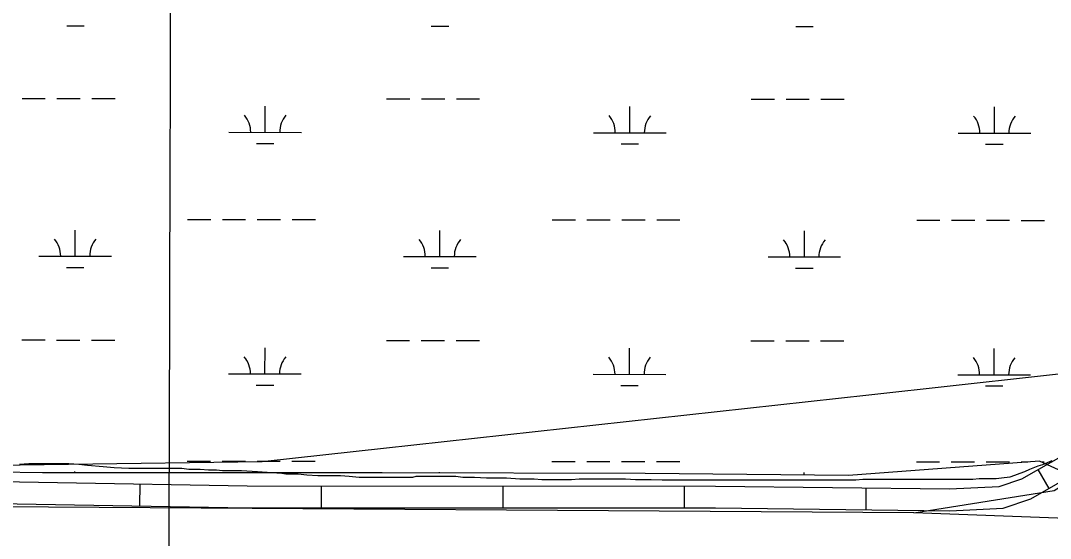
# Model space of a CAD drawing. Extents: x 3148686 to 3186545, y 916144 to 941516.
# Drawn here: x 3181457 to 3182875, y 930443 to 931156 of the extents above; entities that cross this region are included whole.
import ezdxf

# ---------------------------------------------------------------- set-up
doc = ezdxf.new("R2010")
doc.units = 0
for name, color, linetype in [('V-GRID-MAJR', 7, 'Continuous'), ('V-ROAD-CNTR', 7, 'Continuous'), ('V-SITE-VEGE', 7, 'Continuous'), ('V-TOPO-SHOR', 7, 'Continuous'), ('V-WETL-SWMP', 7, 'Continuous')]:
    doc.layers.add(name, color=color, linetype=linetype)

msp = doc.modelspace()

# ---------------------------------------------------------------- linework, layer by layer
at = {"layer": 'V-GRID-MAJR'}
msp.add_spline([(3181636.98, 921463.926), (3181653.732, 927525.8520000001), (3181670.487, 933588.868), (3181687.242, 939651.9330000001), (3181687.245, 939652.9770000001)], degree=3, dxfattribs=at)
at = {"layer": 'V-ROAD-CNTR'}
for p, q in [((3182857.9027861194, 930538.1361056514), (3182872.778681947, 930512.0840860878)), ((3181621.243596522, 930518.226497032), (3181620.722215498, 930488.2310280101)), ((3181870.963480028, 930515.6321239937), (3181870.9564553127, 930485.6321248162)), ((3182120.963467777, 930515.5735847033), (3182120.956443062, 930485.5735855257)), ((3182370.9634555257, 930515.5150454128), (3182370.9564308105, 930485.5150462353)), ((3182621.12620903, 930512.9808205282), (3182620.760718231, 930482.983047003))]:
    msp.add_line(p, q, dxfattribs=at)
for points in [[(3181246.301690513, 930524.7437345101), (3181769.128111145, 930515.6559694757), (3182413.9551322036, 930515.5049786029), (3182736.1551618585, 930511.579315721), (3182804.5281450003, 930514.8099300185), (3182835.6501796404, 930525.4297027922), (3182936.4391925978, 930582.9809745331), (3183008.9232040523, 930625.3325600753), (3183103.1630332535, 930697.5846268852), (3183151.1939749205, 930727.1600694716), (3183256.1104515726, 930770.219515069), (3183365.8877352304, 930835.2296546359), (3183550.638522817, 930995.2958303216), (3183810.8115846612, 931223.8850288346), (3183991.29081876, 931378.0176021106), (3184123.215356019, 931482.4563954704), (3184180.9907559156, 931521.9943237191), (3184258.1840134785, 931558.4746340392)], [(3181267.7814252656, 930494.3658422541), (3181768.8638888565, 930485.6560305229), (3182413.768867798, 930485.5050213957), (3182736.680838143, 930481.5706842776), (3182810.1918550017, 930485.0440699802), (3182848.043820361, 930497.9602972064), (3182951.4448074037, 930557.0030254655), (3183025.68279595, 930600.3794399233), (3183120.1989667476, 930672.8433731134), (3183164.844025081, 930700.333930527), (3183269.519548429, 930743.2944849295), (3183383.494264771, 930810.7903453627), (3183570.3614771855, 930972.690169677), (3183830.4544153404, 931201.208971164), (3184010.349181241, 931354.842397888), (3184141.0186439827, 931458.2876045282), (3184195.965244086, 931495.8896762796), (3184271.0022290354, 931531.3509663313)]]:
    msp.add_lwpolyline(points, dxfattribs=at)
at = {"layer": 'V-SITE-VEGE'}
for p, q in [((3181455.6010000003, 930545.6649999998), (3181468.415, 930546.4759999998)), ((3181468.415, 930546.4759999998), (3181523.678, 930546.5149999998)), ((3181523.678, 930546.5149999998), (3181537.295, 930545.7249999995)), ((3181537.295, 930545.725), (3181549.311, 930544.1309999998)), ((3182864.428000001, 930545.0689999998), (3182877.238, 930550.6849999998)), ((3181549.311, 930544.1309999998), (3181570.936, 930542.5439999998)), ((3181570.936, 930542.5439999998), (3181586.154, 930540.9549999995)), ((3181586.154, 930540.9549999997), (3181606.178000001, 930540.1659999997)), ((3181606.178000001, 930540.1659999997), (3181679.0640000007, 930540.2199999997)), ((3181679.0640000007, 930540.2199999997), (3181688.6750000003, 930538.6259999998)), ((3181688.6750000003, 930538.6259999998), (3181704.6930000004, 930538.6369999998)), ((3181704.6930000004, 930538.6369999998), (3181715.9080000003, 930537.8419999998)), ((3181715.9080000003, 930537.8419999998), (3181727.12, 930537.8479999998)), ((3181727.12, 930537.8479999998), (3181735.1280000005, 930537.0559999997)), ((3181735.1280000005, 930537.0559999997), (3181761.559, 930537.0759999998)), ((3181761.559, 930537.0759999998), (3181783.186, 930535.4889999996)), ((3181783.186, 930535.4889999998), (3181796.801, 930534.6959999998)), ((3181796.801, 930534.6959999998), (3181816.827, 930533.1089999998)), ((3181816.827, 930533.1089999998), (3181822.434, 930532.3119999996)), ((3181822.434, 930532.3119999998), (3181839.252, 930532.3249999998)), ((3181839.252, 930532.3249999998), (3181851.268, 930530.7309999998)), ((3182825.9930000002, 930530.6249999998), (3182833.198, 930533.0329999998)), ((3182833.198, 930533.0329999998), (3182839.6040000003, 930535.4399999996)), ((3182839.6040000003, 930535.4399999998), (3182846.811, 930538.6489999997)), ((3182846.811, 930538.6489999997), (3182858.02, 930543.4639999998)), ((3182858.02, 930543.4639999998), (3182864.428000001, 930545.0689999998)), ((3181851.268, 930530.7309999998), (3181866.487, 930529.9409999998)), ((3181866.487, 930529.9409999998), (3181897.7230000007, 930529.9629999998)), ((3181897.7230000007, 930529.9629999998), (3181909.7360000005, 930529.1729999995)), ((3181909.7360000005, 930529.1729999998), (3181923.3540000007, 930527.5789999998)), ((3181923.3540000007, 930527.5789999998), (3181997.039, 930527.6309999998)), ((3181997.039, 930527.6309999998), (3182001.843, 930529.2359999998)), ((3182001.843, 930529.2359999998), (3182056.306, 930529.2749999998)), ((3182056.306, 930529.2749999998), (3182065.9190000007, 930527.6819999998)), ((3182065.9190000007, 930527.6819999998), (3182081.936, 930527.6919999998)), ((3182081.936, 930527.6919999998), (3182098.757, 930526.9039999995)), ((3182098.757, 930526.9039999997), (3182125.989, 930526.9219999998)), ((3182125.989, 930526.9219999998), (3182144.411, 930525.3349999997)), ((3182144.411, 930525.3349999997), (3182164.434, 930525.3469999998)), ((3182164.434, 930525.3469999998), (3182174.846, 930524.5549999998)), ((3182174.846, 930524.5549999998), (3182215.691, 930524.5829999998)), ((3182215.691, 930524.5829999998), (3182226.103, 930525.3919999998)), ((3182226.103, 930525.3919999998), (3182290.179, 930525.4369999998)), ((3182290.179, 930525.4369999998), (3182303.794, 930524.6469999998)), ((3182303.794, 930524.6469999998), (3182325.419, 930524.6609999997)), ((3182325.419, 930524.6609999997), (3182340.6380000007, 930523.8729999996)), ((3182340.6380000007, 930523.8729999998), (3182607.345, 930524.0609999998)), ((3182607.345, 930524.0609999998), (3182616.9560000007, 930524.8699999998)), ((3182616.9560000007, 930524.8699999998), (3182768.33, 930524.9759999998)), ((3182768.33, 930524.9759999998), (3182777.14, 930525.785)), ((3182777.14, 930525.785), (3182800.367, 930525.804)), ((3182800.367, 930525.804), (3182811.5770000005, 930527.414)), ((3182811.5770000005, 930527.4139999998), (3182819.5870000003, 930528.2159999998)), ((3182819.5870000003, 930528.2159999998), (3182825.9930000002, 930530.6249999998))]:
    msp.add_line(p, q, dxfattribs=at)
at = {"layer": 'V-TOPO-SHOR'}
msp.add_line((3182686.8806678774, 930478.6509060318), (3181294.859801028, 930487.850967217), dxfattribs=at)
for points in [[(3184256.7719087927, 930469.2634502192), (3183119.9400660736, 930462.7276517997), (3182686.8806678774, 930478.6509060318), (3182880.2506213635, 930509.3811943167), (3182980.851230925, 930571.1432318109), (3182988.58472545, 930571.1350842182), (3183104.6686192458, 930648.3478155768), (3183174.335250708, 930710.142443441), (3183267.1779229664, 930748.712144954), (3183352.2952482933, 930795.0234885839), (3183669.6618371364, 931073.0952401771), (3184180.4961505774, 931474.699214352), (3184273.3632656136, 931536.4693994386)], [(3181256.2493615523, 930542.0261668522), (3181789.8686313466, 930549.1974774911), (3182625.183811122, 930641.1194717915), (3182973.231802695, 930679.4203027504), (3183089.2831061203, 930725.6990560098), (3183174.335250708, 930710.142443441)]]:
    msp.add_lwpolyline(points, dxfattribs=at)
at = {"layer": 'V-WETL-SWMP'}
for p, q in [((3181520.7643747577, 931149.2523648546), (3181544.7643608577, 931149.227075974)), ((3182022.672084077, 931148.7235027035), (3182046.6720701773, 931148.6982138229)), ((3182524.579793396, 931148.1946405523), (3182548.5797794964, 931148.1693516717)), ((3181459.251014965, 931049.3161863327), (3181491.2509964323, 931049.282467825)), ((3181507.2509871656, 931049.2656085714), (3181539.2509686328, 931049.2318900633)), ((3181555.2509593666, 931049.2150308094), (3181587.2509408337, 931049.1813123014)), ((3181961.1587242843, 931048.7873241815), (3181993.1587057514, 931048.7536056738)), ((3182009.1586964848, 931048.7367464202), (3182041.158677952, 931048.7030279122)), ((3182057.1586686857, 931048.6861686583), (3182089.158650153, 931048.6524501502)), ((3182463.0664336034, 931048.2584620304), (3182495.066415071, 931048.2247435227)), ((3182511.0664058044, 931048.2078842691), (3182543.0663872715, 931048.174165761)), ((3182559.0663780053, 931048.1573065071), (3182591.0663594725, 931048.1235879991)), ((3181794.045886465, 931002.5334137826), (3181794.0838284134, 931038.5333721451)), ((3182295.9535957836, 931002.0045516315), (3182295.991537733, 931038.0045099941)), ((3182797.861305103, 931001.4756894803), (3182797.899247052, 931037.4756478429)), ((3181744.0459154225, 931002.5860989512), (3181844.045857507, 931002.4807286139)), ((3182245.9536247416, 931002.0572368), (3182345.9535668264, 931001.9518664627)), ((3182747.861334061, 931001.5283746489), (3182847.8612761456, 931001.4230043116)), ((3181782.0296300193, 930987.1150760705), (3181806.0296161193, 930987.08978719)), ((3182283.937339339, 930986.5862139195), (3182307.937325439, 930986.5609250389)), ((3182785.845048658, 930986.0573517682), (3182809.845034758, 930986.0320628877)), ((3181687.0754003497, 930882.5751345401), (3181719.075381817, 930882.5414160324)), ((3181735.07537255, 930882.524556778), (3181767.0753540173, 930882.4908382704)), ((3181783.075344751, 930882.4739790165), (3181815.0753262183, 930882.4402605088)), ((3181831.0753169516, 930882.4234012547), (3181863.075298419, 930882.389682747)), ((3182188.983109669, 930882.046272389), (3182220.983091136, 930882.0125538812)), ((3182236.98308187, 930881.9956946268), (3182268.983063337, 930881.9619761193)), ((3182284.9830540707, 930881.9451168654), (3182316.983035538, 930881.9113983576)), ((3182332.9830262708, 930881.8945391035), (3182364.9830077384, 930881.8608205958)), ((3182690.890818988, 930881.5174102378), (3182722.890800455, 930881.4836917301)), ((3182738.890791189, 930881.4668324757), (3182770.890772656, 930881.4331139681)), ((3182786.89076339, 930881.4162547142), (3182818.890744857, 930881.3825362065)), ((3182834.8907355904, 930881.3656769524), (3182866.8907170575, 930881.3319584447)), ((3181532.430010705, 930831.9960873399), (3181532.4679526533, 930867.9960457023)), ((3182034.3377200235, 930831.4672251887), (3182034.375661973, 930867.467183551)), ((3182536.245429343, 930830.9383630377), (3182536.283371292, 930866.9383214)), ((3181482.430039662, 930832.0487725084), (3181582.429981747, 930831.9434021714)), ((3181984.3377489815, 930831.5199103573), (3182084.3376910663, 930831.4145400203)), ((3182486.2454583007, 930830.9910482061), (3182586.245400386, 930830.8856778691)), ((3181520.4137542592, 930816.5777496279), (3181544.4137403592, 930816.5524607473)), ((3182022.321463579, 930816.0488874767), (3182046.3214496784, 930816.0235985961)), ((3182524.229172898, 930815.5200253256), (3182548.229158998, 930815.494736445)), ((3181458.9003944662, 930716.6415711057), (3181490.9003759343, 930716.607852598)), ((3181506.900366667, 930716.5909933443), (3181538.900348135, 930716.5572748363)), ((3181554.900338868, 930716.5404155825), (3181586.9003203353, 930716.5066970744)), ((3181960.808103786, 930716.1127089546), (3181992.8080852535, 930716.0789904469)), ((3182008.808075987, 930716.0621311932), (3182040.808057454, 930716.0284126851)), ((3182056.8080481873, 930716.0115534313), (3182088.8080296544, 930715.9778349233)), ((3182462.715813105, 930715.5838468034), (3182494.715794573, 930715.5501282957)), ((3182510.715785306, 930715.533269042), (3182542.715766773, 930715.4995505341)), ((3182558.715757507, 930715.4826912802), (3182590.7157389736, 930715.4489727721)), ((3181793.6952659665, 930669.8587985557), (3181793.7332079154, 930705.8587569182)), ((3182295.6029752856, 930669.3299364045), (3182295.640917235, 930705.329894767)), ((3182797.5106846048, 930668.8010742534), (3182797.548626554, 930704.801032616)), ((3181743.6952949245, 930669.9114837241), (3181843.695237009, 930669.8061133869)), ((3182245.603004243, 930669.3826215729), (3182345.602946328, 930669.2772512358)), ((3182747.510713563, 930668.8537594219), (3182847.510655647, 930668.7483890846)), ((3181781.6790095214, 930654.4404608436), (3181805.6789956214, 930654.415171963)), ((3182283.5867188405, 930653.9115986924), (3182307.586704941, 930653.8863098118)), ((3182785.4944281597, 930653.3827365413), (3182809.49441426, 930653.3574476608)), ((3181686.7247798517, 930549.9005193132), (3181718.7247613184, 930549.8668008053)), ((3181734.724752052, 930549.849941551), (3181766.7247335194, 930549.8162230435)), ((3181782.7247242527, 930549.7993637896), (3181814.72470572, 930549.7656452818)), ((3181830.7246964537, 930549.7487860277), (3181862.724677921, 930549.7150675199)), ((3182188.6324891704, 930549.371657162), (3182220.632470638, 930549.3379386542)), ((3182236.6324613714, 930549.3210793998), (3182268.6324428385, 930549.2873608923)), ((3182284.6324335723, 930549.2705016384), (3182316.632415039, 930549.2367831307)), ((3182332.6324057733, 930549.2199238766), (3182364.63238724, 930549.1862053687)), ((3182860.0285350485, 930549.8973076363), (3182597.2055428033, 930530.1062686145)), ((3182690.54019849, 930548.8427950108), (3182722.540179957, 930548.809076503)), ((3182738.5401706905, 930548.7922172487), (3182770.5401521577, 930548.7584987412)), ((3182786.5401428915, 930548.7416394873), (3182818.5401243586, 930548.7079209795)), ((3182834.5401150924, 930548.6910617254), (3182843.879031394, 930548.6812212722)), ((3182945.0065216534, 930510.750375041), (3182860.0285350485, 930549.8973076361)), ((3182862.711423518, 930548.6613775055), (3182866.5400965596, 930548.6573432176)), ((3181487.1861246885, 930533.5324045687), (3181271.831483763, 930536.7175977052)), ((3181703.121045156, 930533.676740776), (3181487.1861246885, 930533.5324045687)), ((3181532.115478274, 930533.5624364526), (3181532.1173321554, 930535.3214304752)), ((3181955.06703323, 930533.8568007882), (3181703.121045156, 930533.676740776)), ((3182316.940920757, 930532.8083667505), (3181955.06703323, 930533.8568007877)), ((3182034.0238141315, 930533.6280443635), (3182034.0250414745, 930534.7925683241)), ((3182597.2055428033, 930530.1062686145), (3182316.940920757, 930532.8083667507)), ((3182535.928991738, 930530.6970504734), (3182535.932750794, 930534.2637061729))]:
    msp.add_line(p, q, dxfattribs=at)
for centre, radius, start, end in [((3181738.803482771, 931003.0664260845), 35.24628790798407, 359.16780761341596, 40.71146594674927), ((3181849.289290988, 931002.9500067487), 35.246287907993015, 139.16780371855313, 180.71146205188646), ((3182240.7111920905, 931002.5375639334), 35.24628790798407, 359.16780761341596, 40.71146594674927), ((3182351.1970003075, 931002.4211445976), 35.246287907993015, 139.16780371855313, 180.71146205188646), ((3182742.6189014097, 931002.0087017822), 35.24628790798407, 359.16780761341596, 40.71146594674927), ((3182853.1047096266, 931001.8922824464), 35.246287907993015, 139.16780371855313, 180.71146205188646), ((3181477.1876070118, 930832.5290996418), 35.24628790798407, 359.16780761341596, 40.71146594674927), ((3181587.6734152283, 930832.4126803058), 35.246287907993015, 139.16780371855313, 180.71146205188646), ((3181979.095316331, 930832.0002374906), 35.24628790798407, 359.16780761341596, 40.71146594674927), ((3182089.5811245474, 930831.8838181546), 35.246287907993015, 139.16780371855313, 180.71146205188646), ((3182481.00302565, 930831.4713753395), 35.24628790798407, 359.16780761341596, 40.71146594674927), ((3182591.488833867, 930831.3549560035), 35.246287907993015, 139.16780371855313, 180.71146205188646), ((3181738.4528622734, 930670.3918108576), 35.24628790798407, 359.16780761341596, 40.71146594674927), ((3181848.93867049, 930670.2753915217), 35.246287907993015, 139.16780371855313, 180.71146205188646), ((3182240.3605715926, 930669.8629487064), 35.24628790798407, 359.16780761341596, 40.71146594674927), ((3182350.8463798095, 930669.7465293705), 35.246287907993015, 139.16780371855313, 180.71146205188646), ((3182742.2682809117, 930669.3340865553), 35.24628790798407, 359.16780761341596, 40.71146594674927), ((3182852.7540891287, 930669.2176672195), 35.246287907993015, 139.16780371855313, 180.71146205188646)]:
    msp.add_arc(centre, radius, start, end, dxfattribs=at)

doc.saveas('drawing.dxf')
